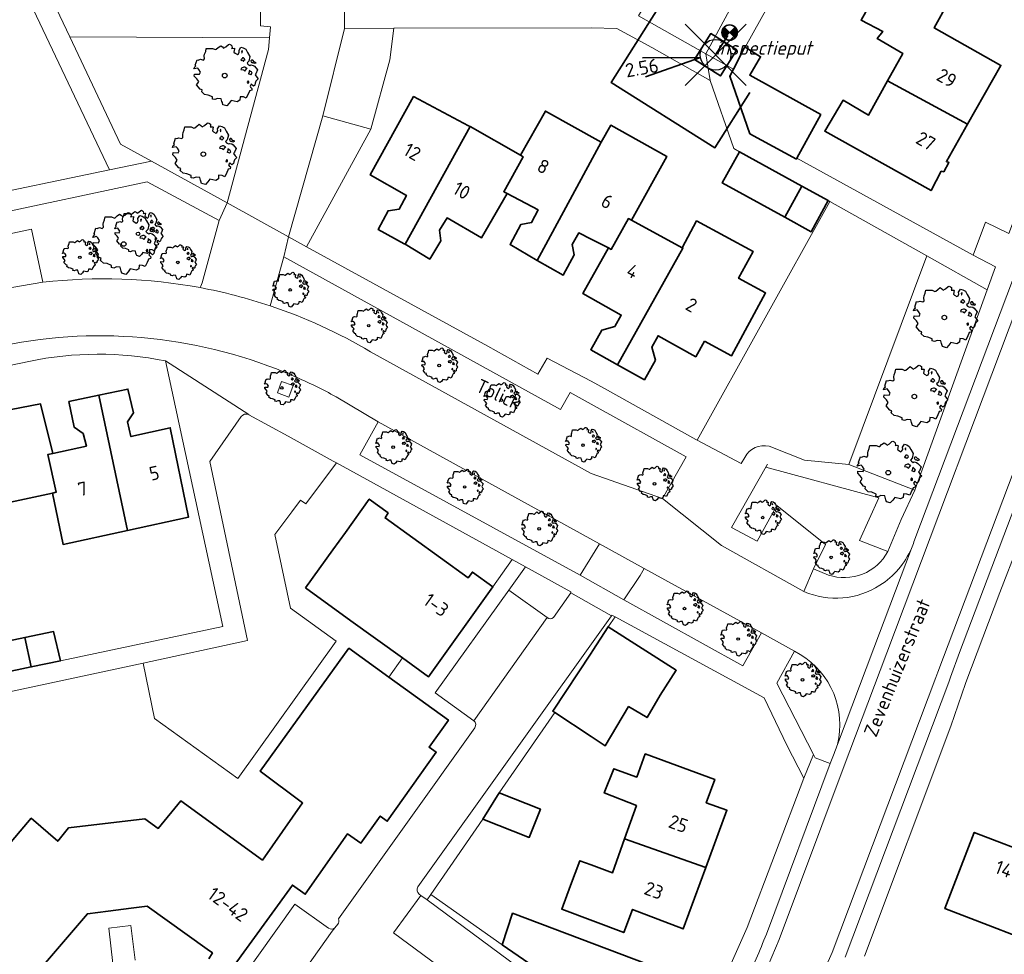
# Model space of a CAD drawing. Header units: metres. Extents: x 152391 to 157968, y 462336 to 467280.
# Tile 368 of 656: x 153944 to 154040, y 466035 to 466126. Entities that reach past the tile are written whole.
import ezdxf
from ezdxf.enums import TextEntityAlignment as Align

# ---------------------------------------------------------------- set-up
doc = ezdxf.new("R2010")
doc.units = ezdxf.units.M
doc.header["$LTSCALE"] = 0.75
doc.header["$PDMODE"] = 3
doc.header["$PDSIZE"] = 3
doc.linetypes.add('RI-VWA_BETON', pattern=[19, 9, -5, 0, -5])
doc.layers.get('0').update_dxf_attribs({"lineweight": 25})
doc.layers.get('defpoints').update_dxf_attribs({"lineweight": 25})
for name, color, linetype, lineweight in [('B-GV-GR-BOOM-S', 252, 'Continuous', 25), ('B-WE-GR-BEPLANTING_CULTUUR_BODEMBEDEKKER-GV', 251, 'Continuous', 18), ('B-WE-GR-BEPLANTING_CULTUUR_HEESTERS-GV', 251, 'Continuous', 18), ('B-WE-GR-GROENVOORZIENING-GV', 251, 'Continuous', 18), ('B-WE-OG-BEBOUWING-GV', 6, 'Continuous', 35), ('B-WE-OG-BEBOUWING-T18', 1, 'Continuous', 18), ('B-WE-OG-TERREIN_CULTUURSCHEIDING-GV', 251, 'Continuous', 18), ('B-WE-OG-TOPOGRAFIE-T18', 1, 'Continuous', 18), ('B-WE-VH-VERHARDING_ASFALT-GV', 251, 'Continuous', 18), ('B-WE-VH-VERHARDING_BETONSTRAATSTEEN-GV', 251, 'Continuous', 18), ('B-WE-VH-VERHARDING_TEGEL-GV', 251, 'Continuous', 18), ('N-OI-RI-VWA_PUTNUMMER-S @ 0.75', 36, 'Continuous', 35), ('N-OI-RI-VWA_RIOOLPUT_INSPECTIEPUT-S', 36, 'Continuous', 35), ('N-OI-RI-VWA_TRANSPORTLEIDING_BETON_250-G', 36, 'RI-VWA_BETON', 35), ('N-RO-KG-GRENS_WERK-G', 7, 'XX-WERKGRENS', 35)]:
    doc.layers.add(name, color=color, linetype=linetype, lineweight=lineweight)
doc.layers.add('inspectieput', color=7, linetype='Continuous', plot=False)
doc.layers.add('N-OI-RI-VRIJVERVAL_HULPSTUK-S', color=210, linetype='Continuous', lineweight=35, plot=False)
doc.styles.add('NLCS-ISO', font='isocpeur.ttf')
doc.styles.add('NLCS-ISO-M750-T18', font='NLCS-ISO.ttf', dxfattribs={"height": 1.35})
doc.styles.add('NLCS-ISO-M750-T18_CURSIEF', font='NLCS-ISO.ttf', dxfattribs={"oblique": 15, "height": 1.35})
doc.linetypes.add('XX-WERKGRENS', pattern='A,0,[137,NLCS.SHX,S=0.1,R=0,X=-1.1,Y=-1.35],-6', length=6)

# ---------------------------------------------------------------- blocks, each defined once
blk = doc.blocks.new('B-SRI-PUT_VWA-SO')
at = {"flags": 128}
blk.add_lwpolyline([(-2, 2), (2, 2), (2, -2), (-2, -2)], close=True, dxfattribs=at)
at = {"lineweight": -3, "flags": 128}
blk.add_lwpolyline([(2, -2), (2, 2), (-2, 2), (-2, -2)], close=True, dxfattribs=at)
at = {"lineweight": -3}
blk.add_circle((0, 0), 2, dxfattribs=at)
blk = doc.blocks.new('*U360')
for q in [(-9.57, -0.41), (-9.14, -2.87)]:
    blk.add_line((-1.97, -0.34), q)
blk.add_lwpolyline([(-18.69, 6.72), (-11.54, 6.72, 1), (-11.54, 10.11), (-18.69, 10.11, 1)], format="xyb", close=True)
at = {"ltscale": 0.1, "style": 'NLCS-ISO'}
blk.add_attdef('PUTNR', text='', height=1.8, dxfattribs=at).set_placement((-15.22, 10.25), align=Align.MIDDLE_CENTER)
blk.add_attdef('PUTHGT', text='', height=1.8, rotation=9.9209, dxfattribs=at).set_placement((-11.78, -2.09), align=Align.MIDDLE_LEFT)
blk = doc.blocks.new('SRI-HULP')
h = blk.add_hatch(color=256)
h.dxf.hatch_style = 1
h.paths.add_polyline_path([(-0.71, 0.71, 0.198912), (-1, 0, 0.198912), (-0.71, -0.71), (0, 0)])
h = blk.add_hatch(color=256)
h.dxf.hatch_style = 1
h.paths.add_polyline_path([(1, 0, 0.198912), (0.71, 0.71), (0, 0), (0.71, -0.71, 0.198912)])
for p, q in [((-0.71, 0.71), (0.71, -0.71)), ((-0.71, -0.71), (0.71, 0.71))]:
    blk.add_line(p, q)
blk.add_circle((0, 0), 1)
blk = doc.blocks.new('ACMAP_ANN_TEMPLATE_type knoop')
at = {"layer": 'defpoints', "style": 'NLCS-ISO-M750-T18_CURSIEF', "oblique": 15}
blk.add_attdef('type_knoop', (0, 0), '', height=1.35, dxfattribs=at)
blk = doc.blocks.new('SGR-BOOM_21_30')
at = {"linetype": 'Continuous'}
for p, q in [((-1.133, 1.088), (-1.109, 1.187)), ((-1.121, 0.924), (-1.133, 1.088)), ((-1.109, 1.187), (-1.051, 1.335)), ((-1.051, 1.335), (-1.016, 1.499)), ((-1.016, 1.499), (-0.668, 1.499)), ((-0.668, 1.499), (-0.516, 1.433)), ((-0.516, 1.433), (-0.47, 1.45)), ((-0.47, 1.45), (-0.365, 1.548)), ((-0.365, 1.548), (-0.226, 1.647)), ((-0.226, 1.647), (-0.133, 1.581)), ((-0.133, 1.581), (-0.063, 1.515)), ((-0.063, 1.515), (0.065, 1.581)), ((0.065, 1.581), (0.205, 1.712)), ((0.205, 1.712), (0.263, 1.729)), ((0.263, 1.729), (0.333, 1.696)), ((0.333, 1.696), (0.391, 1.647)), ((0.402, 1.532), (0.379, 1.499)), ((0.379, 1.499), (0.53, 1.515)), ((0.391, 1.647), (0.402, 1.532)), ((0.542, 1.483), (0.507, 1.285)), ((0.507, 1.285), (0.565, 1.236)), ((0.53, 1.515), (0.542, 1.483)), ((0.565, 1.236), (0.693, 1.154)), ((0.693, 1.154), (0.751, 1.203)), ((0.751, 1.203), (0.798, 1.285)), ((0.786, 1.4), (0.891, 1.565)), ((0.798, 1.285), (0.786, 1.4)), ((0.891, 1.565), (1.019, 1.532)), ((0.972, 1.368), (0.926, 1.335)), ((0.926, 1.335), (0.949, 1.253)), ((0.972, 0.973), (0.937, 0.908)), ((0.949, 1.253), (0.961, 1.236)), ((0.961, 1.269), (0.972, 1.368)), ((1.03, 0.973), (0.972, 0.973)), ((1.019, 1.532), (1.158, 1.45)), ((1.077, 0.94), (1.03, 0.973)), ((1.158, 1.45), (1.251, 1.269)), ((1.251, 1.269), (1.379, 1.055)), ((1.379, 1.055), (1.321, 0.793)), ((-1.703, 0.365), (-1.656, 0.48)), ((-1.493, 0.415), (-1.703, 0.365)), ((-1.679, -0.029), (-1.668, 0.086)), ((-1.668, 0.086), (-1.389, 0.07)), ((-1.656, 0.48), (-1.598, 0.53)), ((-1.633, 0.579), (-1.528, 0.875)), ((-1.598, 0.53), (-1.633, 0.579)), ((-1.528, 0.875), (-1.458, 0.858)), ((-1.423, 0.333), (-1.493, 0.415)), ((-1.458, 0.858), (-1.342, 0.908)), ((-1.33, 0.185), (-1.423, 0.333)), ((-1.389, 0.07), (-1.33, 0.185)), ((-1.342, 0.908), (-1.179, 0.858)), ((-1.179, 0.858), (-1.121, 0.924)), ((0.937, 0.908), (0.891, 0.875)), ((0.891, 0.875), (0.926, 0.825)), ((0.926, 0.415), (0.891, 0.333)), ((0.891, 0.333), (1.03, 0.316)), ((0.926, 0.825), (0.984, 0.842)), ((1.054, 0.464), (0.926, 0.415)), ((0.984, 0.842), (1.03, 0.776)), ((1.03, 0.776), (1.077, 0.842)), ((1.03, 0.316), (1.112, 0.251)), ((1.112, 0.464), (1.054, 0.464)), ((1.124, 0.875), (1.077, 0.94)), ((1.077, 0.842), (1.124, 0.875)), ((1.217, 0.398), (1.112, 0.464)), ((1.112, 0.251), (1.205, 0.365)), ((1.205, 0.365), (1.24, 0.415)), ((1.321, 0.793), (1.228, 0.694)), ((1.228, 0.694), (1.275, 0.628)), ((1.275, 0.628), (1.379, 0.563)), ((1.344, 0.185), (1.31, 0.103)), ((1.434, 0.049), (1.31, 0.103)), ((1.356, 0.3), (1.344, 0.234)), ((1.344, 0.234), (1.344, 0.185)), ((1.426, 0.234), (1.356, 0.3)), ((1.379, 0.563), (1.438, 0.595)), ((1.472, 0.201), (1.426, 0.234)), ((1.434, 0.049), (1.507, 0.136)), ((1.472, 0.858), (1.438, 0.809)), ((1.438, 0.809), (1.461, 0.743)), ((1.438, 0.595), (1.565, 0.563)), ((1.461, 0.743), (1.531, 0.694)), ((1.542, 0.858), (1.472, 0.858)), ((1.507, 0.136), (1.472, 0.201)), ((1.531, 0.727), (1.635, 0.678)), ((1.531, 0.694), (1.542, 0.727)), ((1.624, 0.76), (1.542, 0.858)), ((1.565, 0.563), (1.635, 0.513)), ((1.728, 0.71), (1.624, 0.76)), ((1.635, 0.678), (1.728, 0.71)), ((1.635, 0.513), (1.81, 0.316)), ((1.717, 0.103), (1.67, 0.037)), ((1.67, 0.037), (1.763, -0.094)), ((1.81, 0.316), (1.717, 0.103)), ((-1.54, -0.177), (-1.679, -0.029)), ((-1.551, -0.505), (-1.493, -0.423)), ((-1.354, -0.752), (-1.551, -0.505)), ((-1.435, -0.324), (-1.54, -0.177)), ((-1.493, -0.423), (-1.435, -0.324)), ((-1.249, -0.784), (-1.354, -0.752)), ((-1.272, -0.899), (-1.249, -0.784)), ((-1.109, -1.047), (-1.272, -0.899)), ((1.286, -0.292), (1.24, -0.357)), ((1.24, -0.357), (1.251, -0.423)), ((1.263, -0.423), (1.333, -0.407)), ((1.333, -0.341), (1.286, -0.292)), ((1.356, -0.883), (1.286, -1.014)), ((1.333, -0.407), (1.333, -0.341)), ((1.368, -0.834), (1.356, -0.883)), ((1.484, -0.801), (1.368, -0.834)), ((1.461, -0.472), (1.391, -0.587)), ((1.391, -0.587), (1.426, -0.637)), ((1.426, -0.637), (1.496, -0.702)), ((1.577, -0.587), (1.461, -0.472)), ((1.496, -0.702), (1.484, -0.801)), ((1.658, -0.522), (1.577, -0.587)), ((1.682, -0.423), (1.658, -0.522)), ((1.717, -0.308), (1.682, -0.423)), ((1.845, -0.177), (1.717, -0.308)), ((1.763, -0.094), (1.845, -0.177)), ((-0.912, -1.08), (-1.109, -1.047)), ((-0.668, -1.179), (-0.912, -1.08)), ((-0.679, -1.294), (-0.668, -1.179)), ((-0.551, -1.326), (-0.679, -1.294)), ((-0.4, -1.261), (-0.551, -1.326)), ((-0.191, -1.277), (-0.4, -1.261)), ((-0.156, -1.425), (-0.191, -1.277)), ((-0.133, -1.491), (-0.156, -1.425)), ((-0.098, -1.606), (-0.133, -1.491)), ((0.112, -1.671), (-0.098, -1.606)), ((0.251, -1.524), (0.112, -1.671)), ((0.356, -1.376), (0.251, -1.524)), ((0.682, -1.441), (0.356, -1.376)), ((0.833, -1.359), (0.682, -1.441)), ((0.844, -1.162), (0.833, -1.359)), ((1.03, -1.179), (0.844, -1.162)), ((1.182, -1.244), (1.03, -1.179)), ((1.286, -1.014), (1.182, -1.244))]:
    blk.add_line(p, q, dxfattribs=at)
blk.add_circle((0, 0), 0.126, dxfattribs=at)
blk = doc.blocks.new('SGR-BOOM_31_50')
at = {"linetype": 'Continuous'}
for p, q in [((-1.402, 1.78), (-1.355, 1.999)), ((-1.355, 1.999), (-0.89, 1.999)), ((-0.89, 1.999), (-0.688, 1.911)), ((-0.688, 1.911), (-0.626, 1.933)), ((-0.626, 1.933), (-0.487, 2.064)), ((-0.487, 2.064), (-0.301, 2.196)), ((-0.301, 2.196), (-0.177, 2.108)), ((-0.177, 2.108), (-0.084, 2.02)), ((-0.084, 2.02), (0.087, 2.108)), ((0.087, 2.108), (0.273, 2.283)), ((0.273, 2.283), (0.351, 2.305)), ((0.351, 2.305), (0.444, 2.261)), ((0.444, 2.261), (0.521, 2.196)), ((0.537, 2.042), (0.506, 1.999)), ((0.506, 1.999), (0.707, 2.02)), ((0.521, 2.196), (0.537, 2.042)), ((0.723, 1.977), (0.676, 1.714)), ((0.707, 2.02), (0.723, 1.977)), ((1.048, 1.867), (1.188, 2.086)), ((1.188, 2.086), (1.358, 2.042)), ((1.358, 2.042), (1.545, 1.933)), ((1.545, 1.933), (1.669, 1.692)), ((-2.177, 0.772), (-2.038, 1.166)), ((-2.038, 1.166), (-1.944, 1.144)), ((-1.944, 1.144), (-1.789, 1.21)), ((-1.789, 1.21), (-1.572, 1.144)), ((-1.572, 1.144), (-1.495, 1.232)), ((-1.51, 1.451), (-1.479, 1.582)), ((-1.495, 1.232), (-1.51, 1.451)), ((-1.479, 1.582), (-1.402, 1.78)), ((0.676, 1.714), (0.754, 1.648)), ((0.754, 1.648), (0.924, 1.539)), ((0.924, 1.539), (1.002, 1.604)), ((1.002, 1.604), (1.064, 1.714)), ((1.064, 1.714), (1.048, 1.867)), ((1.25, 1.21), (1.188, 1.166)), ((1.188, 1.166), (1.234, 1.101)), ((1.296, 1.823), (1.234, 1.78)), ((1.234, 1.78), (1.265, 1.67)), ((1.234, 1.101), (1.312, 1.122)), ((1.296, 1.298), (1.25, 1.21)), ((1.265, 1.67), (1.281, 1.648)), ((1.281, 1.692), (1.296, 1.823)), ((1.374, 1.298), (1.296, 1.298)), ((1.312, 1.122), (1.374, 1.035)), ((1.436, 1.254), (1.374, 1.298)), ((1.374, 1.035), (1.436, 1.122)), ((1.498, 1.166), (1.436, 1.254)), ((1.436, 1.122), (1.498, 1.166)), ((1.762, 1.057), (1.638, 0.925)), ((1.669, 1.692), (1.839, 1.407)), ((1.839, 1.407), (1.762, 1.057)), ((1.963, 1.144), (1.917, 1.079)), ((1.917, 1.079), (1.948, 0.991)), ((1.948, 0.991), (2.041, 0.925)), ((2.056, 1.144), (1.963, 1.144)), ((2.041, 0.969), (2.18, 0.903)), ((2.041, 0.925), (2.056, 0.969)), ((2.165, 1.013), (2.056, 1.144)), ((2.304, 0.947), (2.165, 1.013)), ((-2.27, 0.487), (-2.208, 0.641)), ((-1.991, 0.553), (-2.27, 0.487)), ((-2.239, -0.038), (-2.224, 0.115)), ((-2.224, 0.115), (-1.851, 0.093)), ((-2.208, 0.641), (-2.131, 0.706)), ((-2.131, 0.706), (-2.177, 0.772)), ((-1.898, 0.444), (-1.991, 0.553)), ((-1.774, 0.246), (-1.898, 0.444)), ((-1.851, 0.093), (-1.774, 0.246)), ((1.234, 0.553), (1.188, 0.444)), ((1.188, 0.444), (1.374, 0.422)), ((1.405, 0.619), (1.234, 0.553)), ((1.374, 0.422), (1.483, 0.334)), ((1.483, 0.619), (1.405, 0.619)), ((1.622, 0.531), (1.483, 0.619)), ((1.483, 0.334), (1.607, 0.487)), ((1.607, 0.487), (1.653, 0.553)), ((1.638, 0.925), (1.7, 0.838)), ((1.7, 0.838), (1.839, 0.75)), ((1.793, 0.246), (1.746, 0.137)), ((1.911, 0.065), (1.746, 0.137)), ((1.808, 0.4), (1.793, 0.312)), ((1.793, 0.312), (1.793, 0.246)), ((1.901, 0.312), (1.808, 0.4)), ((1.839, 0.75), (1.917, 0.794)), ((1.963, 0.268), (1.901, 0.312)), ((1.911, 0.065), (2.01, 0.181)), ((1.917, 0.794), (2.087, 0.75)), ((2.01, 0.181), (1.963, 0.268)), ((2.087, 0.75), (2.18, 0.684)), ((2.18, 0.903), (2.304, 0.947)), ((2.18, 0.684), (2.413, 0.422)), ((2.289, 0.137), (2.227, 0.049)), ((2.227, 0.049), (2.351, -0.126)), ((2.413, 0.422), (2.289, 0.137)), ((-2.053, -0.235), (-2.239, -0.038)), ((-2.069, -0.673), (-1.991, -0.564)), ((-1.805, -1.002), (-2.069, -0.673)), ((-1.913, -0.433), (-2.053, -0.235)), ((-1.991, -0.564), (-1.913, -0.433)), ((1.715, -0.389), (1.653, -0.476)), ((1.653, -0.476), (1.669, -0.564)), ((1.684, -0.564), (1.777, -0.542)), ((1.777, -0.454), (1.715, -0.389)), ((1.777, -0.542), (1.777, -0.454)), ((1.948, -0.63), (1.855, -0.783)), ((1.855, -0.783), (1.901, -0.849)), ((1.901, -0.849), (1.994, -0.936)), ((2.103, -0.783), (1.948, -0.63)), ((1.994, -0.936), (1.979, -1.068)), ((2.211, -0.695), (2.103, -0.783)), ((2.242, -0.564), (2.211, -0.695)), ((2.289, -0.411), (2.242, -0.564)), ((2.459, -0.235), (2.289, -0.411)), ((2.351, -0.126), (2.459, -0.235)), ((-1.665, -1.046), (-1.805, -1.002)), ((-1.696, -1.199), (-1.665, -1.046)), ((-1.479, -1.396), (-1.696, -1.199)), ((-1.216, -1.44), (-1.479, -1.396)), ((-0.89, -1.571), (-1.216, -1.44)), ((-0.906, -1.725), (-0.89, -1.571)), ((-0.735, -1.769), (-0.906, -1.725)), ((-0.533, -1.681), (-0.735, -1.769)), ((-0.254, -1.703), (-0.533, -1.681)), ((-0.208, -1.9), (-0.254, -1.703)), ((-0.177, -1.988), (-0.208, -1.9)), ((0.475, -1.834), (0.335, -2.031)), ((0.909, -1.922), (0.475, -1.834)), ((1.11, -1.812), (0.909, -1.922)), ((1.126, -1.55), (1.11, -1.812)), ((1.374, -1.571), (1.126, -1.55)), ((1.576, -1.659), (1.374, -1.571)), ((1.715, -1.352), (1.576, -1.659)), ((1.808, -1.177), (1.715, -1.352)), ((1.824, -1.112), (1.808, -1.177)), ((1.979, -1.068), (1.824, -1.112)), ((-0.13, -2.141), (-0.177, -1.988)), ((0.149, -2.229), (-0.13, -2.141)), ((0.335, -2.031), (0.149, -2.229))]:
    blk.add_line(p, q, dxfattribs=at)
blk.add_circle((0, 0), 0.169, dxfattribs=at)
blk = doc.blocks.new('SGR-BOOM_50_100')
at = {"linetype": 'Continuous'}
for p, q in [((-0.649, 2.752), (-0.401, 2.928)), ((-0.401, 2.928), (-0.236, 2.811)), ((0.116, 2.811), (0.364, 3.044)), ((0.364, 3.044), (0.467, 3.074)), ((0.467, 3.074), (0.591, 3.015)), ((0.591, 3.015), (0.695, 2.928)), ((0.695, 2.928), (0.715, 2.723)), ((-2.014, 1.935), (-1.972, 2.11)), ((-1.993, 1.643), (-2.014, 1.935)), ((-1.972, 2.11), (-1.869, 2.373)), ((-1.869, 2.373), (-1.807, 2.665)), ((-1.807, 2.665), (-1.187, 2.665)), ((-1.187, 2.665), (-0.918, 2.548)), ((-0.918, 2.548), (-0.835, 2.577)), ((-0.835, 2.577), (-0.649, 2.752)), ((-0.236, 2.811), (-0.112, 2.694)), ((-0.112, 2.694), (0.116, 2.811)), ((0.715, 2.723), (0.674, 2.665)), ((0.674, 2.665), (0.943, 2.694)), ((0.964, 2.636), (0.902, 2.285)), ((0.902, 2.285), (1.005, 2.198)), ((0.943, 2.694), (0.964, 2.636)), ((1.005, 2.198), (1.232, 2.052)), ((1.232, 2.052), (1.336, 2.139)), ((1.336, 2.139), (1.418, 2.285)), ((1.398, 2.49), (1.584, 2.782)), ((1.418, 2.285), (1.398, 2.49)), ((1.584, 2.782), (1.811, 2.723)), ((1.729, 2.431), (1.646, 2.373)), ((1.646, 2.373), (1.687, 2.227)), ((1.687, 2.227), (1.708, 2.198)), ((1.708, 2.256), (1.729, 2.431)), ((1.811, 2.723), (2.059, 2.577)), ((2.059, 2.577), (2.225, 2.256)), ((2.225, 2.256), (2.452, 1.876)), ((-2.903, 1.029), (-2.717, 1.555)), ((-2.841, 0.942), (-2.903, 1.029)), ((-2.717, 1.555), (-2.593, 1.526)), ((-2.593, 1.526), (-2.386, 1.613)), ((-2.386, 1.613), (-2.096, 1.526)), ((-2.096, 1.526), (-1.993, 1.643)), ((1.667, 1.613), (1.584, 1.555)), ((1.584, 1.555), (1.646, 1.467)), ((1.646, 1.467), (1.749, 1.497)), ((1.729, 1.73), (1.667, 1.613)), ((1.832, 1.73), (1.729, 1.73)), ((1.749, 1.497), (1.832, 1.38)), ((1.915, 1.672), (1.832, 1.73)), ((1.832, 1.38), (1.915, 1.497)), ((1.997, 1.555), (1.915, 1.672)), ((1.915, 1.497), (1.997, 1.555)), ((2.349, 1.409), (2.183, 1.234)), ((2.183, 1.234), (2.266, 1.117)), ((2.266, 1.117), (2.452, 1)), ((2.452, 1.876), (2.349, 1.409)), ((2.452, 1), (2.556, 1.059)), ((2.618, 1.526), (2.556, 1.438)), ((2.556, 1.438), (2.597, 1.321)), ((2.556, 1.059), (2.783, 1)), ((2.597, 1.321), (2.721, 1.234)), ((2.742, 1.526), (2.618, 1.526)), ((2.721, 1.292), (2.907, 1.205)), ((2.721, 1.234), (2.742, 1.292)), ((2.886, 1.351), (2.742, 1.526)), ((2.783, 1), (2.907, 0.913)), ((3.072, 1.263), (2.886, 1.351)), ((2.907, 1.205), (3.072, 1.263)), ((-3.027, 0.65), (-2.944, 0.854)), ((-2.655, 0.737), (-3.027, 0.65)), ((-2.985, -0.051), (-2.965, 0.153)), ((-2.965, 0.153), (-2.469, 0.124)), ((-2.944, 0.854), (-2.841, 0.942)), ((-2.531, 0.591), (-2.655, 0.737)), ((-2.365, 0.329), (-2.531, 0.591)), ((-2.469, 0.124), (-2.365, 0.329)), ((1.646, 0.737), (1.584, 0.591)), ((1.584, 0.591), (1.832, 0.562)), ((1.873, 0.825), (1.646, 0.737)), ((1.832, 0.562), (1.977, 0.445)), ((1.977, 0.825), (1.873, 0.825)), ((2.163, 0.708), (1.977, 0.825)), ((1.977, 0.445), (2.142, 0.65)), ((2.142, 0.65), (2.204, 0.737)), ((2.39, 0.329), (2.328, 0.183)), ((2.549, 0.087), (2.328, 0.183)), ((2.411, 0.533), (2.39, 0.416)), ((2.39, 0.416), (2.39, 0.329)), ((2.535, 0.416), (2.411, 0.533)), ((2.618, 0.358), (2.535, 0.416)), ((2.549, 0.087), (2.68, 0.241)), ((2.68, 0.241), (2.618, 0.358)), ((2.907, 0.913), (3.217, 0.562)), ((3.052, 0.183), (2.969, 0.066)), ((2.969, 0.066), (3.135, -0.168)), ((3.217, 0.562), (3.052, 0.183)), ((-2.737, -0.314), (-2.985, -0.051)), ((-2.758, -0.898), (-2.655, -0.752)), ((-2.407, -1.336), (-2.758, -0.898)), ((-2.551, -0.577), (-2.737, -0.314)), ((-2.655, -0.752), (-2.551, -0.577)), ((2.287, -0.518), (2.204, -0.635)), ((2.204, -0.635), (2.225, -0.752)), ((2.245, -0.752), (2.37, -0.723)), ((2.37, -0.606), (2.287, -0.518)), ((2.37, -0.723), (2.37, -0.606)), ((2.597, -0.84), (2.473, -1.044)), ((2.804, -1.044), (2.597, -0.84)), ((2.948, -0.927), (2.804, -1.044)), ((2.99, -0.752), (2.948, -0.927)), ((3.052, -0.548), (2.99, -0.752)), ((3.279, -0.314), (3.052, -0.548)), ((3.135, -0.168), (3.279, -0.314)), ((-2.22, -1.394), (-2.407, -1.336)), ((-2.262, -1.599), (-2.22, -1.394)), ((-1.972, -1.862), (-2.262, -1.599)), ((-1.621, -1.92), (-1.972, -1.862)), ((-1.187, -2.095), (-1.621, -1.92)), ((2.287, -1.803), (2.101, -2.212)), ((2.411, -1.57), (2.287, -1.803)), ((2.432, -1.482), (2.411, -1.57)), ((2.638, -1.424), (2.432, -1.482)), ((2.473, -1.044), (2.535, -1.132)), ((2.535, -1.132), (2.659, -1.248)), ((2.659, -1.248), (2.638, -1.424)), ((-1.207, -2.3), (-1.187, -2.095)), ((-0.98, -2.358), (-1.207, -2.3)), ((-0.711, -2.241), (-0.98, -2.358)), ((-0.339, -2.271), (-0.711, -2.241)), ((-0.277, -2.533), (-0.339, -2.271)), ((-0.236, -2.65), (-0.277, -2.533)), ((-0.174, -2.855), (-0.236, -2.65)), ((0.199, -2.971), (-0.174, -2.855)), ((0.447, -2.709), (0.199, -2.971)), ((0.633, -2.446), (0.447, -2.709)), ((1.212, -2.563), (0.633, -2.446)), ((1.48, -2.417), (1.212, -2.563)), ((1.501, -2.066), (1.48, -2.417)), ((1.832, -2.095), (1.501, -2.066)), ((2.101, -2.212), (1.832, -2.095))]:
    blk.add_line(p, q, dxfattribs=at)
blk.add_circle((0, 0), 0.225, dxfattribs=at)

msp = doc.modelspace()

# ---------------------------------------------------------------- linework, layer by layer
at = {"layer": 'B-WE-GR-BEPLANTING_CULTUUR_BODEMBEDEKKER-GV'}
for points in [[(154011.227, 466123.14), (154014.825, 466129.791), (154008.483, 466133.4), (154004.634, 466126.845)], [(154003.446, 466025.785), (154004.134, 466026.608), (154004.355, 466026.872), (153991.264, 466035.848), (153984.289, 466040.784), (153983.915, 466040.24)]]:
    msp.add_lwpolyline(points, close=True, dxfattribs=at)
msp.add_lwpolyline([(153961.678, 466100.226), (153961.75, 466100.384), (153961.889, 466100.689), (153963.563, 466106.796), (153956.491, 466110.589), (153940.82, 466107.269), (153941.296, 466105.131), (153945.165, 466105.955), (153946.285, 466100.751)], dxfattribs=at)
msp.add_lwpolyline([(153946.285, 466100.751, -0.075423), (153961.678, 466100.226)], format="xyb", dxfattribs=at)
at = {"layer": 'B-WE-GR-BEPLANTING_CULTUUR_HEESTERS-GV'}
for points in [[(153948.922, 466124.79), (153953.882, 466114.266), (153956.911, 466112.607), (153964.338, 466108.54), (153968.393, 466123.564), (153968.494, 466124.713)], [(153972.113, 466104.232), (153978.425, 466115.763), (153973.716, 466117.045), (153970.349, 466105.203)], [(154025.255, 466082.895), (154031.697, 466080.378), (154038.794, 466100.026), (154032.878, 466103.345)]]:
    msp.add_lwpolyline(points, close=True, dxfattribs=at)
for points in [[(153996.427, 466058.615), (153996.24, 466058.739), (154000, 466064.429), (154000.171, 466064.688), (154001.649, 466067.006), (154002.345, 466067.982), (154002.033, 466068.152), (154002.001, 466068.084), (153983.029, 466041.515)], [(153983.136, 466040.817), (153983.324, 466040.676), (153983.915, 466040.24), (153984.289, 466040.784), (153989.369, 466048.17), (153990.994, 466050.73), (153996.427, 466058.615)]]:
    msp.add_lwpolyline(points, dxfattribs=at)
msp.add_lwpolyline([(153983.029, 466041.515, 0.39718), (153983.136, 466040.817)], format="xyb", dxfattribs=at)
at = {"layer": 'B-WE-GR-GROENVOORZIENING-GV'}
msp.add_lwpolyline([(153969.251, 466089.911), (153970.381, 466089.505), (153970.786, 466090.635), (153969.657, 466091.04)], close=True, dxfattribs=at)
at = {"layer": 'B-WE-OG-BEBOUWING-GV'}
for points in [[(154021.956, 466135.565), (154021.707, 466135.715), (154020.258, 466133.071), (154027.832, 466128.914), (154026.433, 466126.42), (154028.576, 466125.318), (154028.027, 466124.62), (154030.518, 466123.168), (154029.026, 466120.478), (154036.881, 466116.257), (154040.14, 466122.004), (154033.606, 466125.672), (154034.928, 466128.094), (154033.345, 466128.999), (154026.766, 466132.761), (154023.7, 466134.514)], [(154015.078, 466123.8), (154015.061, 466123.811), (154013.925, 466121.623), (154013.574, 466120.947), (154015.546, 466115.298), (154020.102, 466112.816), (154020.159, 466112.921), (154022.493, 466117.188), (154015.527, 466121.039), (154016.602, 466122.838)], [(154036.881, 466116.257), (154029.026, 466120.478), (154027.171, 466117.131), (154024.68, 466118.583), (154022.881, 466115.54), (154033.295, 466109.731), (154034.295, 466111.627), (154034.544, 466111.576), (154035.044, 466112.475), (154034.794, 466112.575)], [(153988.146, 466115.998), (153987.98, 466116.093), (153982.598, 466118.948), (153978.352, 466111.265), (153981.89, 466109.262), (153981.19, 466107.915), (153980.093, 466107.767), (153979.144, 466105.92), (153981.685, 466104.518), (153981.759, 466104.474)], [(153993.062, 466113.189), (153993.348, 466113.025), (153991.429, 466109.622), (153991.762, 466109.446), (153994.802, 466107.843), (153994.152, 466106.596), (153993.105, 466106.398), (153992.056, 466104.452), (153994.696, 466102.9), (154000.99, 466114.476), (153995.51, 466117.53)], [(153981.759, 466104.474), (153984.176, 466103.016), (153985.275, 466104.812), (153985.127, 466105.861), (153985.876, 466107.058), (153989.264, 466105.106), (153991.762, 466109.446), (153991.429, 466109.622), (153993.348, 466113.025), (153993.062, 466113.189), (153988.146, 466115.998)], [(154000.99, 466114.476), (153994.696, 466102.9), (153997.238, 466101.448), (153998.337, 466103.444), (153998.138, 466104.443), (153998.788, 466105.59), (154000, 466104.971), (154001.68, 466104.113), (154001.965, 466103.967), (154003.651, 466106.984), (154003.932, 466106.832), (154007.402, 466113.088), (154001.919, 466116.143)], [(154018.966, 466107.127), (154020.643, 466110.178), (154014.517, 466113.545), (154012.84, 466110.494)], [(154018.966, 466107.127), (154021.551, 466105.706), (154023.229, 466108.757), (154020.643, 466110.178)], [(154002.307, 466096.412), (154001.031, 466096.051), (153999.96, 466094.135), (154002.588, 466092.666), (154008.978, 466104.098), (154008.905, 466104.138), (154003.932, 466106.832), (154003.651, 466106.984), (154001.965, 466103.967), (154001.68, 466104.113), (153999.181, 466099.642), (154002.939, 466097.542)], [(154011.091, 466094.994), (154013.749, 466093.554), (154017.083, 466099.709), (154014.442, 466101.139), (154015.866, 466103.769), (154010.329, 466106.768), (154008.905, 466104.138), (154008.978, 466104.098), (154002.588, 466092.666), (154005.216, 466091.198), (154006.287, 466093.113), (154005.926, 466094.39), (154006.557, 466095.519), (154010.235, 466093.463)], [(153951.76, 466089.685), (153954.578, 466076.444), (153960.553, 466077.744), (153958.76, 466086.508), (153954.906, 466085.642), (153954.576, 466087.076), (153955.169, 466087.964), (153954.611, 466090.295)], [(153947.226, 466080.105), (153947.578, 466080.18), (153946.778, 466083.886), (153947.246, 466083.986), (153946.055, 466088.835), (153942.163, 466088.094), (153941.759, 466089.464), (153939.507, 466088.975), (153941.693, 466078.93)], [(153954.578, 466076.444), (153951.76, 466089.685), (153948.83, 466089.059), (153949.351, 466086.553), (153950.225, 466085.921), (153950.541, 466084.687), (153947.246, 466083.986), (153946.778, 466083.886), (153947.578, 466080.18), (153947.226, 466080.105), (153948.256, 466075.069)], [(153972.015, 466070.804), (153976.46, 466067.597), (153981.501, 466063.96), (153984.066, 466062.109), (153990.359, 466070.914), (153988.358, 466072.363), (153987.959, 466071.812), (153979.808, 466077.659), (153980.107, 466078.159), (153978.258, 466079.509), (153975.916, 466076.243), (153974.684, 466074.526)], [(153945.144, 466063.073), (153948.02, 466063.676), (153947.335, 466066.53), (153944.518, 466065.949)], [(154000.171, 466064.688), (154000, 466064.429), (153996.24, 466058.739), (153996.427, 466058.615), (154000, 466056.255), (154001.377, 466055.345), (154003.667, 466059.184), (154005.47, 466058.109), (154006.771, 466060.29), (154008.335, 466062.741), (154001.649, 466067.006)], [(153942.238, 466062.464), (153945.144, 466063.073), (153944.518, 466065.949), (153941.703, 466065.369)], [(154011.229, 466043.413), (154013.29, 466049.024), (154011.264, 466049.769), (154012.1, 466052.041), (154005.296, 466054.544), (154004.46, 466052.273), (154002.217, 466053.098), (154001.282, 466050.723), (154004.436, 466049.489), (154003.273, 466046.226)], [(153989.369, 466048.17), (153993.926, 466046.374), (153995.018, 466049.144), (153990.994, 466050.73)], [(154044.292, 466045.079), (154044.016, 466044.36), (154037.52, 466046.853), (154034.65, 466039.386), (154045.841, 466035.084), (154048.988, 466043.27)], [(154011.229, 466043.413), (154003.273, 466046.226), (154002.088, 466042.903), (154000, 466043.677), (153998.896, 466044.087), (153997.986, 466041.662), (153997.108, 466039.321), (154003.193, 466037.038), (154004.049, 466039.317), (154009.019, 466037.394)], [(153991.264, 466035.848), (154004.355, 466026.872), (154006.873, 466033.434), (153992.303, 466038.933)]]:
    msp.add_lwpolyline(points, close=True, dxfattribs=at)
for points in [[(153964.491, 466033.096), (153970.733, 466041.7), (153971.983, 466040.8), (153976.129, 466046.703), (153977.428, 466045.804), (153979.327, 466048.455), (153980.026, 466047.955), (153984.821, 466054.709), (153984.121, 466055.208), (153986.018, 466057.86), (153980.183, 466062.077), (153976.268, 466064.906), (153967.578, 466052.85), (153971.728, 466049.751), (153967.782, 466044.149), (153959.782, 466049.945), (153957.584, 466047.244), (153956.284, 466048.194), (153948.787, 466047.29), (153947.738, 466045.989), (153945.138, 466048.238), (153924.211, 466023.525)], [(153945.547, 466032.936), (153950.642, 466038.89), (153952.672, 466039.151), (153954.936, 466039.443), (153956.489, 466039.643), (153962.379, 466035.412), (153962.89, 466035.045), (153962.555, 466034.467)]]:
    msp.add_lwpolyline(points, dxfattribs=at)
at = {"layer": 'B-WE-OG-TERREIN_CULTUURSCHEIDING-GV'}
for points in [[(153978.385, 466093.949), (154000, 466082.023), (154006.98, 466079.556), (154009.303, 466083.666), (154000, 466088.808), (153997.93, 466089.952), (153997.005, 466088.289), (153969.881, 466103.25), (153968.556, 466098.441)], [(154020.466, 466064.278), (154019.911, 466064.6), (154018.173, 466061.469), (154021.782, 466054.474), (154021.948, 466054.152), (154023.422, 466053.604)], [(154023.422, 466053.604), (154023.603, 466054.085)]]:
    msp.add_lwpolyline(points, dxfattribs=at)
for points in [[(153968.556, 466098.441, -0.052711), (153978.385, 466093.949)], [(154024.121, 466055.468, 0.331949), (154020.466, 466064.278)], [(154023.603, 466054.085, 0.029715), (154024.121, 466055.468)]]:
    msp.add_lwpolyline(points, format="xyb", dxfattribs=at)
for points in [[(153979.116, 466087.073), (153977.336, 466083.857), (153998.913, 466072.07), (154000.402, 466074.448), (154000.806, 466075.139)], [(154017.288, 466082.918), (154013.747, 466076.73), (154016.252, 466075.383), (154018.181, 466078.897), (154022.949, 466075.062), (154021.77, 466072.688), (154023.25, 466072.066), (154023.658, 466071.95), (154024.075, 466071.87), (154024.497, 466071.826), (154024.921, 466071.82), (154025.345, 466071.851), (154025.764, 466071.918), (154025.938, 466071.962), (154026.175, 466072.022), (154026.576, 466072.161), (154026.963, 466072.335), (154027.334, 466072.542), (154027.685, 466072.78), (154028.013, 466073.049), (154028.318, 466073.345), (154028.595, 466073.666), (154028.843, 466074.01), (154029.06, 466074.375), (154026.275, 466075.449), (154028.174, 466079.648), (154017.106, 466082.628)], [(154003.185, 466069.646), (154014.855, 466063.167), (154016.68, 466066.414), (154005.202, 466072.72), (154004.804, 466072.018)]]:
    msp.add_lwpolyline(points, close=True, dxfattribs=at)
at = {"layer": 'B-WE-VH-VERHARDING_ASFALT-GV'}
for points in [[(154017.349, 466033.802), (154018.407, 466036.38), (154024.687, 466053.127), (154028.953, 466064.438), (154042.642, 466100.758), (154043.789, 466103.78), (154048.833, 466117.1), (154050.345, 466121.082), (154051.256, 466123.22), (154056.353, 466135.18), (154056.527, 466135.584), (154057.891, 466138.909), (154059.441, 466142.681), (154058.194, 466143.193), (154055.274, 466136.086), (154049.096, 466121.596), (154040.705, 466099.449), (154031.62, 466075.321)], [(154020.007, 466027.051), (154023.598, 466035.1), (154033.762, 466062.047), (154033.953, 466062.553), (154041.887, 466083.567), (154047.705, 466099.06), (154055.66, 466119.136), (154064.556, 466140.579), (154059.441, 466142.681), (154057.891, 466138.909), (154056.527, 466135.584), (154056.353, 466135.18), (154051.256, 466123.22), (154050.345, 466121.082), (154048.833, 466117.1), (154043.789, 466103.78), (154042.642, 466100.758), (154028.953, 466064.438), (154024.687, 466053.127), (154018.407, 466036.38), (154017.349, 466033.802)], [(154024.872, 466034.645), (154035.026, 466061.568), (154035.21, 466062.078), (154036.078, 466064.486), (154043.151, 466083.093), (154048.972, 466098.597), (154056.909, 466118.621), (154065.803, 466140.067), (154064.556, 466140.579), (154055.66, 466119.136), (154047.705, 466099.06), (154041.887, 466083.567), (154033.953, 466062.553), (154033.762, 466062.047), (154023.598, 466035.1), (154020.007, 466027.051), (154015.731, 466019.34), (154009.829, 466009.713), (154004.38, 466000.882), (153987.226, 465975.926)], [(153946.285, 466100.751), (153944.184, 466100.416), (153942.082, 466100.051), (153939.989, 466099.664), (153937.9, 466099.251), (153934.776, 466098.589), (153932.7, 466098.113), (153930.631, 466097.617), (153918.448, 466095.066)], [(154020.838, 466070.459), (154012.757, 466074.952), (154006.98, 466079.556), (154000, 466082.023), (153978.385, 466093.949)], [(153975.013, 466089.529), (153979.116, 466087.073), (154000.806, 466075.139), (154005.202, 466072.72), (154016.68, 466066.414), (154019.911, 466064.6), (154020.466, 466064.278)], [(154031.376, 466074.682), (154027.691, 466064.918), (154024.121, 466055.468)], [(154024.121, 466055.468), (154027.691, 466064.918), (154031.376, 466074.682)], [(154023.422, 466053.604), (154017.158, 466036.9)], [(154023.603, 466054.085), (154023.422, 466053.604)]]:
    msp.add_lwpolyline(points, dxfattribs=at)
for points in [[(153961.678, 466100.226, 0.075423), (153946.285, 466100.751)], [(153968.556, 466098.441, 0.034748), (153961.678, 466100.226)], [(153978.385, 466093.949, 0.052711), (153968.556, 466098.441)], [(153942.401, 466094.563, -0.153586), (153970.854, 466091.561)], [(153970.854, 466091.561, -0.024058), (153975.013, 466089.529)], [(154031.62, 466075.321, -0.021729), (154031.376, 466074.682)], [(154031.376, 466074.682, -0.15025), (154028.291, 466071.071)], [(154028.291, 466071.071, -0.250367), (154020.838, 466070.459)], [(154020.466, 466064.278, -0.331949), (154024.121, 466055.468)], [(154024.121, 466055.468, -0.029715), (154023.603, 466054.085)], [(154017.158, 466036.9, -0.017003), (154015.1, 466032.077)]]:
    msp.add_lwpolyline(points, format="xyb", dxfattribs=at)
at = {"layer": 'B-WE-VH-VERHARDING_BETONSTRAATSTEEN-GV'}
for points in [[(153967.625, 466149.981), (153967.598, 466125.862), (153968.595, 466125.761), (153968.494, 466124.713), (153968.393, 466123.564), (153964.338, 466108.54), (153970.349, 466105.203), (153973.716, 466117.045), (153975.834, 466125.621), (153975.82, 466127.646)], [(154017.426, 466084.682), (154020.89, 466083.332), (154025.255, 466082.895), (154032.878, 466103.345), (154023.374, 466108.676), (154010.378, 466085.281)], [(153965.721, 466087.6), (153962.631, 466083.18), (153966.32, 466065.65), (153956.1, 466063.437), (153957.22, 466058.01), (153965.391, 466052.14), (153975.03, 466065.6), (153970.55, 466068.82), (153969.02, 466076.05), (153970.669, 466078.264), (153971.53, 466079.42), (153972.038, 466079.051), (153975.033, 466083.064), (153974.735, 466083.228)], [(153974.735, 466083.228), (153970.305, 466085.665), (153966.461, 466087.78), (153966.448, 466087.787)], [(154010.378, 466085.281), (154014.704, 466082.993), (154015.045, 466083.598)], [(153983.029, 466041.515), (154002.001, 466068.084), (153997.989, 466070.338), (153996.301, 466067.921)], [(153995.69, 466067.903), (153988.499, 466057.803)], [(153988.586, 466057.108), (153975.238, 466038.381)], [(154000.277, 466021.539), (154000.733, 466022.156), (153980.637, 466037.028), (153983.324, 466040.676), (153983.136, 466040.817)], [(153974.256, 466037.473), (153970.951, 466039.828), (153963.669, 466029.596), (153966.493, 466027.568)], [(153955.337, 466034.33), (153954.907, 466037.74), (153952.735, 466037.466), (153953.13, 466033.999)], [(153975.171, 466037.862), (153974.897, 466037.513), (153974.633, 466037.184), (153967.376, 466026.944), (153966.493, 466027.568), (153965.674, 466026.524), (153965.48, 466026.276)], [(153966.493, 466027.568), (153967.376, 466026.944), (153974.633, 466037.184), (153974.897, 466037.513)]]:
    msp.add_lwpolyline(points, dxfattribs=at)
for points in [[(153980.674, 466125.64), (153975.834, 466125.621), (153973.716, 466117.045), (153978.425, 466115.763), (153980.271, 466122.536)], [(153930.631, 466097.617), (153932.7, 466098.113), (153934.776, 466098.589), (153937.9, 466099.251), (153939.989, 466099.664), (153942.082, 466100.051), (153944.184, 466100.416), (153946.285, 466100.751), (153945.165, 466105.955), (153941.296, 466105.131), (153940.709, 466105.006), (153929.636, 466102.648)], [(154005.202, 466072.72), (154000.806, 466075.139), (154000.402, 466074.448), (153998.913, 466072.07), (154003.185, 466069.646), (154004.804, 466072.018)], [(153995.69, 466067.903), (153991.935, 466070.604), (153984.712, 466060.524), (153988.499, 466057.803)], [(153983.915, 466040.24), (153983.324, 466040.676), (153980.637, 466037.028), (154000.733, 466022.156), (154003.446, 466025.785)]]:
    msp.add_lwpolyline(points, close=True, dxfattribs=at)
for points in [[(153966.448, 466087.787, 0.375775), (153965.721, 466087.6)], [(154015.045, 466083.598, -0.34605), (154017.426, 466084.682)], [(153996.301, 466067.921, -0.382984), (153995.69, 466067.903)], [(153988.499, 466057.803, -0.412786), (153988.586, 466057.108)], [(153983.136, 466040.817, -0.39718), (153983.029, 466041.515)], [(153975.238, 466038.381, -0.283243), (153975.171, 466037.862)], [(153974.897, 466037.513, -0.340035), (153974.256, 466037.473)]]:
    msp.add_lwpolyline(points, format="xyb", dxfattribs=at)
at = {"layer": 'B-WE-VH-VERHARDING_TEGEL-GV'}
for points in [[(153932.136, 466155.432), (153941.132, 466136.418), (153941.896, 466134.699), (153952.807, 466111.755), (153956.911, 466112.607), (153953.882, 466114.266), (153948.922, 466124.79), (153936.191, 466151.496), (153935.435, 466153.592), (153934.029, 466156.187), (153934.624, 466171.473), (153934.627, 466171.481), (153946.309, 466199.096), (153953.354, 466208.019), (153951.836, 466209.183), (153944.609, 466199.991), (153932.629, 466172.176), (153932.586, 466169.825), (153932.544, 466167.327), (153932.277, 466158.031)], [(154006.817, 466134.575), (154002.976, 466127.571), (154000, 466127.579), (153975.82, 466127.646), (153975.834, 466125.621), (153980.674, 466125.64), (154000, 466125.682), (154002.523, 466125.623), (154005.944, 466123.745), (154011.665, 466120.519), (154011.227, 466123.14), (154004.634, 466126.845), (154008.483, 466133.4)], [(154020.159, 466112.921), (154020.102, 466112.816), (154015.546, 466115.298), (154013.574, 466120.947), (154013.925, 466121.623), (154013.86, 466121.66), (154011.227, 466123.14), (154011.665, 466120.519), (154013.961, 466113.851), (154014.517, 466113.545), (154020.643, 466110.178), (154023.229, 466108.757), (154023.374, 466108.676), (154032.878, 466103.345), (154038.794, 466100.026), (154039.611, 466102.278), (154037.422, 466103.415)], [(153969.251, 466089.911), (153969.657, 466091.04), (153970.786, 466090.635), (153970.381, 466089.505)]]:
    msp.add_lwpolyline(points, close=True, dxfattribs=at)
for points in [[(154065.803, 466140.067), (154056.909, 466118.621), (154048.972, 466098.597), (154043.151, 466083.093), (154036.078, 466064.486), (154035.21, 466062.078), (154035.026, 466061.568), (154024.872, 466034.645)], [(154053.077, 466136.632), (154048.14, 466124.648), (154046.048, 466125.662), (154045.953, 466125.708), (154044.757, 466122.506), (154043.712, 466119.851), (154045.873, 466118.74), (154040.9, 466105.54), (154038.634, 466106.646)], [(154031.62, 466075.321), (154040.705, 466099.449), (154049.096, 466121.596), (154055.274, 466136.086)], [(154014.825, 466129.791), (154011.227, 466123.14), (154013.86, 466121.66), (154013.925, 466121.623), (154015.061, 466123.811), (154015.078, 466123.8), (154020.258, 466133.071)], [(154026.785, 466034.745), (154035.238, 466057.269), (154036.667, 466061.439), (154036.701, 466061.538), (154040.028, 466070.352), (154043.625, 466079.642), (154045.912, 466085.739), (154048.099, 466091.823), (154050.498, 466097.97), (154052.895, 466104.342), (154054.889, 466109.563), (154057.385, 466116.123), (154059.897, 466122.097), (154062.259, 466128.107)], [(153963.563, 466106.796), (153964.338, 466108.54), (153956.911, 466112.607), (153952.807, 466111.755), (153938.71, 466108.83), (153935.949, 466108.262), (153935.818, 466108.235), (153932.925, 466107.59), (153926.964, 466106.278), (153927.139, 466105.452), (153927.586, 466103.504), (153924.793, 466102.909), (153924.761, 466102.902), (153921.801, 466102.265), (153921.652, 466103.014), (153919.714, 466102.62), (153920.732, 466097.585)], [(153918.448, 466095.066), (153930.631, 466097.617), (153929.636, 466102.648), (153929.213, 466104.81), (153940.233, 466107.145), (153940.709, 466105.006), (153941.296, 466105.131), (153940.82, 466107.269), (153956.491, 466110.589), (153963.563, 466106.796)], [(153964.338, 466108.54), (153963.563, 466106.796), (153961.889, 466100.689), (153961.75, 466100.384), (153961.678, 466100.226)], [(153968.556, 466098.441), (153969.881, 466103.25), (153970.349, 466105.203), (153964.338, 466108.54)], [(154038.634, 466106.646), (154037.422, 466103.415), (154039.611, 466102.278), (154038.794, 466100.026), (154031.697, 466080.378), (154030.358, 466077.518), (154029.06, 466074.375), (154028.843, 466074.01), (154028.595, 466073.666), (154028.318, 466073.345), (154028.013, 466073.049), (154027.685, 466072.78), (154027.334, 466072.542), (154026.963, 466072.335), (154026.576, 466072.161), (154026.175, 466072.022), (154025.938, 466071.962), (154025.764, 466071.918), (154025.345, 466071.851), (154024.921, 466071.82), (154024.497, 466071.826), (154024.075, 466071.87), (154023.658, 466071.95), (154023.25, 466072.066), (154021.77, 466072.688), (154020.838, 466070.459)], [(153972.113, 466104.232), (153970.349, 466105.203), (153969.881, 466103.25), (153997.005, 466088.289), (153997.93, 466089.952), (154000, 466088.808), (154009.303, 466083.666), (154006.98, 466079.556), (154012.757, 466074.952), (154020.838, 466070.459), (154021.77, 466072.688), (154022.949, 466075.062), (154018.181, 466078.897), (154016.252, 466075.383), (154013.747, 466076.73), (154017.288, 466082.918), (154017.106, 466082.628), (154028.174, 466079.648), (154026.275, 466075.449), (154029.06, 466074.375), (154030.358, 466077.518), (154031.697, 466080.378), (154025.255, 466082.895), (154020.89, 466083.332), (154017.426, 466084.682)], [(154015.045, 466083.598), (154014.704, 466082.993), (154010.378, 466085.281), (154010.248, 466085.354), (154001.319, 466090.351), (154000, 466091.05), (153995.684, 466093.32), (153994.758, 466091.757), (153989.876, 466094.487), (153972.113, 466104.232)], [(153913.241, 466088.609), (153914.266, 466083.486), (153909.527, 466082.569), (153901.244, 466085.846), (153900.222, 466084.073), (153899.773, 466082.894), (153900.469, 466082.63), (153905.132, 466080.853), (153907.41, 466079.985), (153911.814, 466081.096), (153933.867, 466085.677), (153933.758, 466086.16), (153932.93, 466090.523), (153944.892, 466092.997)], [(153966.448, 466087.787), (153958.308, 466093.044), (153963.923, 466067.028), (153948.02, 466063.676), (153945.144, 466063.073), (153942.238, 466062.464), (153936.37, 466061.153), (153933.403, 466060.519), (153930.65, 466059.93), (153924.644, 466058.693), (153921.584, 466058.051), (153918.875, 466057.482), (153916.537, 466056.985), (153907.066, 466068.322), (153906.395, 466069.071), (153904.978, 466067.802), (153922.491, 466047.278), (153923.824, 466045.793), (153924.864, 466046.992), (153924.364, 466047.589), (153919.019, 466053.966)], [(153958.308, 466093.044), (153966.448, 466087.787), (153966.461, 466087.78), (153970.305, 466085.665)], [(153970.305, 466085.665), (153974.735, 466083.228), (153975.033, 466083.064), (153978.66, 466081.07), (153992.263, 466073.578), (153993.556, 466072.867), (153998.013, 466070.419), (153997.989, 466070.338), (154002.001, 466068.084), (154002.033, 466068.152), (154002.345, 466067.982), (154016.947, 466060.051), (154019.157, 466055.403), (154020.845, 466052.179), (154021.782, 466054.474), (154018.173, 466061.469), (154019.911, 466064.6), (154016.68, 466066.414), (154014.855, 466063.167), (154003.185, 466069.646), (153998.913, 466072.07), (153977.336, 466083.857), (153979.116, 466087.073), (153975.013, 466089.529)], [(153919.019, 466053.966), (153917.955, 466055.235), (153933.986, 466058.691), (153937.791, 466059.511), (153956.1, 466063.437), (153966.32, 466065.65), (153962.631, 466083.18), (153965.721, 466087.6)], [(153988.499, 466057.803), (153984.712, 466060.524), (153991.935, 466070.604), (153993.556, 466072.867), (153992.263, 466073.578), (153990.359, 466070.914), (153984.066, 466062.109), (153981.501, 466063.96), (153980.183, 466062.077)], [(153996.301, 466067.921), (153997.989, 466070.338), (153998.013, 466070.419), (153993.556, 466072.867), (153991.935, 466070.604)], [(153991.935, 466070.604), (153995.69, 466067.903)], [(153980.183, 466062.077), (153986.018, 466057.86), (153984.121, 466055.208), (153984.821, 466054.709), (153980.026, 466047.955), (153979.327, 466048.455), (153977.428, 466045.804), (153976.129, 466046.703), (153971.983, 466040.8), (153970.733, 466041.7), (153964.491, 466033.096), (153962.927, 466030.645), (153961.991, 466029.347), (153961.916, 466029.414), (153960.903, 466028.041), (153960.832, 466027.943), (153962.037, 466027.585), (153962.781, 466028.619), (153965.674, 466026.524), (153966.493, 466027.568), (153963.669, 466029.596), (153970.951, 466039.828), (153974.256, 466037.473)], [(153975.238, 466038.381), (153988.586, 466057.108)], [(154017.158, 466036.9), (154023.422, 466053.604), (154021.948, 466054.152), (154021.782, 466054.474), (154020.845, 466052.179), (154015.274, 466037.545)], [(153974.897, 466037.513), (153975.171, 466037.862)]]:
    msp.add_lwpolyline(points, dxfattribs=at)
for points in [[(153961.678, 466100.226, -0.034748), (153968.556, 466098.441)], [(153970.854, 466091.561, 0.153586), (153942.401, 466094.563)], [(153944.892, 466092.997, -0.101893), (153958.308, 466093.044)], [(153975.013, 466089.529, 0.024058), (153970.854, 466091.561)], [(153965.721, 466087.6, -0.375775), (153966.448, 466087.787)], [(154017.426, 466084.682, 0.34605), (154015.045, 466083.598)], [(154031.376, 466074.682, 0.021729), (154031.62, 466075.321)], [(154028.291, 466071.071, 0.15025), (154031.376, 466074.682)], [(154020.838, 466070.459, 0.250367), (154028.291, 466071.071)], [(153995.69, 466067.903, 0.382984), (153996.301, 466067.921)], [(153988.586, 466057.108, 0.412786), (153988.499, 466057.803)], [(153975.171, 466037.862, 0.283243), (153975.238, 466038.381)], [(153974.256, 466037.473, 0.340035), (153974.897, 466037.513)], [(154015.274, 466037.545, -0.03496), (154008.283, 466023.735)], [(154015.1, 466032.077, 0.017003), (154017.158, 466036.9)]]:
    msp.add_lwpolyline(points, format="xyb", dxfattribs=at)
at = {"layer": 'inspectieput'}
msp.add_point((154012.19, 466123.04), dxfattribs=at)
at = {"layer": 'N-OI-RI-VWA_TRANSPORTLEIDING_BETON_250-G'}
msp.add_line((154021.02, 466137.06), (154012.19, 466123.04), dxfattribs=at)
at = {"layer": 'N-RO-KG-GRENS_WERK-G', "ltscale": 0.5, "flags": 128}
msp.add_lwpolyline([(154008.366, 466130.472), (154001.971, 466120.318), (154012.125, 466113.923), (154015.548, 466119.357)], dxfattribs=at)

# ---------------------------------------------------------------- block references
at = {"layer": 'B-GV-GR-BOOM-S', "transparency": 33554559}
for name, p in [('SGR-BOOM_50_100', (153964.1, 466121)), ('SGR-BOOM_50_100', (153962, 466113.3)), ('SGR-BOOM_50_100', (153954.2, 466104.5)), ('SGR-BOOM_31_50', (153955.6, 466105.5)), ('SGR-BOOM_21_30', (153949.9, 466103.2)), ('SGR-BOOM_21_30', (153959.5, 466102.7)), ('SGR-BOOM_21_30', (153970.5, 466100)), ('SGR-BOOM_50_100', (154034.6, 466097.3)), ('SGR-BOOM_21_30', (153978.2, 466096.5)), ('SGR-BOOM_21_30', (153985.1, 466092.6)), ('SGR-BOOM_21_30', (153969.7, 466090.4)), ('SGR-BOOM_50_100', (154031.661, 466089.56)), ('SGR-BOOM_21_30', (153991.2, 466089.2)), ('SGR-BOOM_21_30', (153980.6, 466084.6)), ('SGR-BOOM_21_30', (153999.2, 466084.8)), ('SGR-BOOM_50_100', (154029.1, 466082.1)), ('SGR-BOOM_21_30', (154006.2, 466081)), ('SGR-BOOM_21_30', (153987.6, 466080.7)), ('SGR-BOOM_21_30', (154016.8, 466077.7)), ('SGR-BOOM_21_30', (153994.9, 466076.6)), ('SGR-BOOM_21_30', (154023.5, 466073.8)), ('SGR-BOOM_21_30', (154009.138, 466068.782)), ('SGR-BOOM_21_30', (154014.4, 466065.8)), ('SGR-BOOM_21_30', (154020.7, 466061.8))]:
    msp.add_blockref(name, p, dxfattribs=at)
at = {"layer": 'defpoints'}
msp.add_blockref('ACMAP_ANN_TEMPLATE_type knoop', (154012.19, 466123.04), dxfattribs=at).add_auto_attribs({'type_knoop': 'inspectieput'})
at = {"layer": 'N-OI-RI-VRIJVERVAL_HULPSTUK-S', "xscale": 0.75, "yscale": 0.75, "zscale": 0.75}
msp.add_blockref('SRI-HULP', (154013.562, 466125.219), dxfattribs=at)
at = {"layer": 'N-OI-RI-VWA_PUTNUMMER-S @ 0.75'}
ref = msp.add_blockref('*U360', (154012.19, 466123.04), dxfattribs=dict(at, xscale=0.75, yscale=0.75, zscale=0.75))
ref.add_attrib('PUTNR', '160085', dxfattribs={"layer": '0', "ltscale": 0.1, "height": 1.35, "style": 'NLCS-ISO'}).set_placement((154000.778, 466129.374), align=Align.MIDDLE_CENTER)
ref.add_attrib('PUTHGT', '2.56', dxfattribs={"layer": '0', "ltscale": 0.1, "height": 1.35, "rotation": 9.92085, "style": 'NLCS-ISO'}).set_placement((154003.352, 466121.473), align=Align.MIDDLE_LEFT)
at = {"layer": 'N-OI-RI-VWA_RIOOLPUT_INSPECTIEPUT-S', "xscale": 0.75, "yscale": 0.75, "zscale": 0.75, "rotation": 57.79667937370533}
msp.add_blockref('B-SRI-PUT_VWA-SO', (154012.19, 466123.04), dxfattribs=at)

# ---------------------------------------------------------------- texts
at = {"layer": 'B-WE-OG-BEBOUWING-T18', "style": 'NLCS-ISO-M750-T18'}
for s, rotation, p in [('29', 330.5, (154034.839, 466120.765)), ('27', 330.8, (154032.789, 466114.593)), ('12', 330.5, (153982.472, 466113.529)), ('8', 332.2, (153995.307, 466112.099)), ('10', 330.1, (153987.315, 466109.738)), ('6', 332.9, (154001.558, 466108.667)), ('4', 331.6, (154004.056, 466101.832)), ('2', 331.4, (154009.822, 466098.528)), ('5', 12.6, (153957.194, 466082.056)), ('7', 12, (153950.177, 466080.52)), ('1-3', 324.4, (153984.816, 466069.144)), ('25', 339.8, (154008.545, 466047.707)), ('14', 339, (154040.428, 466043.27)), ('23', 339.8, (154006.145, 466041.173)), ('12-42', 324, (153964.42, 466039.81))]:
    msp.add_text(s, height=1.35, rotation=rotation, dxfattribs=at).set_placement(p, align=Align.MIDDLE)
at = {"layer": 'B-WE-OG-TOPOGRAFIE-T18', "style": 'NLCS-ISO-M750-T18'}
for s, rotation, p in [('Tolick', 334.9, (153990.923, 466089.767)), ('Zevenhuizerstraat', 68, (154029.975, 466063.005))]:
    msp.add_text(s, height=1.35, rotation=rotation, dxfattribs=at).set_placement(p, align=Align.MIDDLE)

doc.saveas('drawing.dxf')
